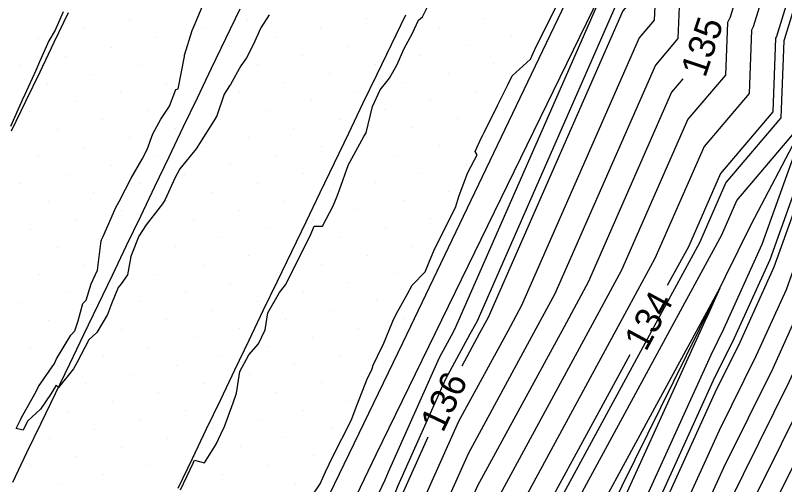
# Model space of a CAD drawing. Extents: x 2354170 to 2357230, y 866100 to 868290.
# Drawn here: x 2355404.3 to 2355462.9, y 866614.6 to 866650.4 of the extents above; entities that cross this region are included whole.
import ezdxf

# ---------------------------------------------------------------- set-up
doc = ezdxf.new("R2010")
doc.units = 0
for name, color, linetype in [('Default', 7, 'Continuous'), ('DTM Contours Major', 7, 'Continuous'), ('DTM Contours Major Text', 7, 'Continuous'), ('DTM Contours Minor', 7, 'Continuous'), ('Exist DTM Breakline', 7, 'Continuous'), ('Exist DTM Scan Elevation Point', 7, 'Continuous'), ('Exist Roads EOP', 7, 'Continuous'), ('PH Exist DTM Breakline', 7, 'Continuous')]:
    doc.layers.add(name, color=color, linetype=linetype)

msp = doc.modelspace()

# ---------------------------------------------------------------- linework, layer by layer
at = {"layer": 'Default'}
for points in [[(2355503.435, 866734.935), (2355495.163, 866717.54), (2355495.071, 866717.327), (2355489.333, 866705.496), (2355485.801, 866699.7), (2355485.351, 866698.961), (2355475.753, 866679.343), (2355474.02, 866674.918), (2355465.852, 866662.142), (2355462.157, 866654.832), (2355460.511, 866649.49), (2355460.38, 866649.232), (2355460.197, 866644.41), (2355456.778, 866640.382), (2355453.027, 866631.837), (2355450.389, 866626.974), (2355440.973, 866609.615), (2355439.49, 866606.291), (2355437.468, 866601.458), (2355433.274, 866592.65), (2355424.806, 866571.951)], [(2355500.972, 866733.946), (2355493.766, 866718.795), (2355493.627, 866718.472), (2355488.626, 866708.159), (2355483.423, 866699.622), (2355482.76, 866698.534), (2355474.728, 866682.115), (2355472.278, 866675.861), (2355465.321, 866664.978), (2355460.122, 866654.693), (2355458.747, 866650.232), (2355458.543, 866649.831), (2355458.39, 866645.807), (2355455.537, 866642.447), (2355450.486, 866630.939), (2355448.246, 866626.809), (2355440.247, 866612.063), (2355438.362, 866607.839), (2355436.636, 866603.712), (2355431.174, 866592.241), (2355423.936, 866574.547)], [(2355497.706, 866718.698), (2355496.559, 866716.285), (2355496.514, 866716.182), (2355490.041, 866702.832), (2355488.179, 866699.778), (2355487.942, 866699.389), (2355476.779, 866676.571), (2355475.762, 866673.975), (2355466.384, 866659.306), (2355464.193, 866654.971), (2355462.275, 866648.748), (2355462.217, 866648.634), (2355462.004, 866643.012), (2355458.018, 866638.317), (2355455.568, 866632.734), (2355453.962, 866629.774)], [(2355430.551, 866568.321), (2355442.375, 866586.643), (2355446.603, 866595.447), (2355449.35, 866599.876), (2355457.936, 866618.764), (2355460.762, 866624.471), (2355463.031, 866629.482), (2355465.305, 866635.838), (2355468.489, 866642.248), (2355471.337, 866645.855), (2355474.446, 866651.168), (2355477.316, 866656.591), (2355482.596, 866671.211), (2355484.906, 866676.335), (2355493.664, 866696.275), (2355493.789, 866696.51), (2355497.503, 866703.485), (2355502.389, 866714.701)], [(2355482.318, 866713.105), (2355473.911, 866699.31), (2355472.396, 866696.824), (2355470.625, 866693.205), (2355465.31, 866679.633), (2355463.194, 866676.323), (2355451.979, 866654.138), (2355451.69, 866653.199), (2355451.194, 866652.225), (2355451.162, 866651.397), (2355450.575, 866650.706), (2355440.324, 866627.349), (2355439.672, 866626.147), (2355438.31, 866623.637)], [(2355440.24, 866570.383), (2355444.984, 866577.735), (2355454.328, 866597.19), (2355455.523, 866599.118), (2355459.259, 866607.336), (2355465.79, 866620.528), (2355466.74, 866622.627), (2355467.693, 866625.29), (2355476.872, 866643.769), (2355477.996, 866645.192), (2355479.222, 866647.288), (2355488.028, 866663.921), (2355489.809, 866668.853), (2355495.939, 866682.45), (2355499.028, 866689.481), (2355499.39, 866690.163), (2355510.131, 866710.335)], [(2355437.818, 866569.868), (2355444.332, 866579.962), (2355452.397, 866596.754), (2355453.98, 866599.307), (2355458.928, 866610.193), (2355464.533, 866621.514), (2355465.813, 866624.341), (2355467.096, 866627.927), (2355474.777, 866643.389), (2355476.331, 866645.358), (2355478.028, 866648.258), (2355485.35, 866662.089), (2355488.006, 866669.443), (2355493.181, 866680.921), (2355497.687, 866691.18), (2355497.99, 866691.749), (2355506.974, 866708.623)], [(2355432.973, 866568.836), (2355443.028, 866584.416), (2355448.534, 866595.883), (2355450.893, 866599.687), (2355458.267, 866615.907), (2355462.019, 866623.485), (2355463.958, 866627.768), (2355465.902, 866633.201), (2355470.585, 866642.628), (2355473.002, 866645.689), (2355475.64, 866650.198), (2355479.994, 866658.423), (2355484.399, 866670.622), (2355487.664, 866677.864), (2355495.005, 866694.576), (2355495.19, 866694.923), (2355500.66, 866705.198)], [(2355442.425, 866604.719), (2355454.676, 866627.305), (2355458.108, 866633.632), (2355459.259, 866636.252), (2355463.811, 866641.615), (2355463.9, 866643.959), (2355465.247, 866647.42), (2355464.763, 866650.353), (2355466.229, 866655.11)], [(2355406.098, 866559.438), (2355417.628, 866583.915), (2355417.828, 866583.844), (2355419.582, 866587.53), (2355420.67, 866590.191), (2355432.475, 866614.982), (2355432.724, 866615.578), (2355436.618, 866624.304), (2355437.528, 866625.982), (2355437.783, 866626.452), (2355449.335, 866652.771)], [(2355426.069, 866612.496), (2355427.522, 866614.677), (2355427.934, 866615.572), (2355428.505, 866616.762), (2355429.886, 866619.503), (2355430.315, 866620.629), (2355431.147, 866622.717), (2355431.475, 866623.361), (2355431.572, 866623.721), (2355432.237, 866625.088), (2355432.326, 866625.269), (2355433.059, 866627.06), (2355433.321, 866627.608), (2355434.167, 866629.09), (2355434.537, 866629.801), (2355435.527, 866630.82), (2355435.806, 866631.519), (2355436.235, 866632.549), (2355437.839, 866635.733), (2355438.121, 866636.639), (2355438.783, 866638.38), (2355439.486, 866639.746), (2355439.333, 866639.984), (2355439.829, 866641.067), (2355439.909, 866641.235), (2355440.017, 866641.448), (2355441.031, 866643.491), (2355441.826, 866645.082), (2355442.151, 866645.747), (2355443.543, 866647.026), (2355443.751, 866647.472), (2355444.023, 866648.094), (2355446.065, 866652.154)], [(2355469.261, 866652.374), (2355467.119, 866646.636), (2355464.949, 866642.313), (2355464.297, 866641.488), (2355464.111, 866641.112), (2355461.176, 866632.91), (2355458.248, 866626.443), (2355457.275, 866624.478), (2355446.264, 866600.255), (2355442.741, 866594.575), (2355441.071, 866591.097), (2355428.598, 866571.769), (2355437.475, 866593.47), (2355439.132, 866596.95), (2355441.745, 866603.195), (2355442.425, 866604.719)], [(2355453.031, 866651.627), (2355452.969, 866650), (2355451.816, 866648.641), (2355442.864, 866628.247), (2355441.815, 866626.312), (2355438.07, 866619.408), (2355434.979, 866612.482), (2355434.139, 866610.474), (2355424.872, 866591.011), (2355421.323, 866582.337), (2355420.022, 866579.603), (2355419.375, 866579.833), (2355410.786, 866561.6)], [(2355454.868, 866651.028), (2355454.776, 866648.602), (2355453.056, 866646.576), (2355445.405, 866629.144), (2355443.959, 866626.478), (2355438.796, 866616.96), (2355436.107, 866610.935), (2355434.971, 866608.22), (2355426.972, 866591.421), (2355422.194, 866579.741), (2355421.12, 866577.482), (2355420.248, 866577.792), (2355413.13, 866562.681)], [(2355416.908, 866614.209), (2355417.864, 866616.25), (2355417.951, 866616.481), (2355418.727, 866616.28), (2355419.601, 866617.682), (2355419.963, 866618.46), (2355420.256, 866619.04), (2355420.905, 866620.834), (2355421.159, 866621.576), (2355421.413, 866623.225), (2355422.104, 866624.494), (2355422.838, 866625.338), (2355423.344, 866626.412), (2355423.54, 866627.707), (2355424.441, 866629.246), (2355424.886, 866629.842), (2355425.652, 866631.319), (2355426.014, 866632.063), (2355426.803, 866633.604), (2355427.085, 866634.311), (2355427.714, 866634.315), (2355428.528, 866635.857), (2355428.818, 866636.582), (2355429.016, 866637.061), (2355429.7, 866638.997), (2355429.8, 866639.167), (2355430.864, 866641.128), (2355431.03, 866641.416), (2355431.519, 866643.417), (2355432.109, 866644.686), (2355432.814, 866645.57), (2355433.398, 866646.632), (2355433.893, 866647.792), (2355434.553, 866649.011), (2355435.023, 866650.002), (2355435.334, 866650.257), (2355435.722, 866651.055)], [(2355407.958, 866650.636), (2355407.351, 866649.237), (2355406.862, 866648.428), (2355406.165, 866646.816), (2355405.873, 866646.171), (2355405.037, 866644.341), (2355404.843, 866643.913), (2355403.951, 866641.9)], [(2355427.648, 866562.22), (2355427.824, 866563.789), (2355427.645, 866563.838), (2355427.433, 866564.102), (2355427.937, 866564.167), (2355428.799, 866565.489), (2355429.252, 866566.439), (2355428.129, 866567.805), (2355441.723, 866588.87), (2355444.672, 866595.011), (2355447.807, 866600.066), (2355457.606, 866621.621), (2355459.505, 866625.457), (2355462.104, 866631.196), (2355464.708, 866638.475), (2355466.393, 866641.868), (2355469.672, 866646.021), (2355471.738, 866649.552)], [(2355455.158, 866645.526), (2355454.297, 866644.511), (2355447.946, 866630.042), (2355446.102, 866626.643), (2355439.521, 866614.511), (2355437.234, 866609.387), (2355435.803, 866605.966), (2355429.073, 866591.831), (2355423.065, 866577.144), (2355422.217, 866575.362), (2355421.121, 866575.751), (2355415.474, 866563.762), (2355415.173, 866562.215), (2355415.434, 866561.342), (2355413.148, 866556.363)], [(2355430.762, 866556.501), (2355432.936, 866561.068), (2355433.109, 866562.61), (2355433.678, 866563.484), (2355436.08, 866568.52), (2355435.396, 866569.352), (2355443.68, 866582.189), (2355450.465, 866596.319), (2355452.437, 866599.497), (2355458.598, 866613.05), (2355463.276, 866622.499), (2355464.886, 866626.055), (2355466.499, 866630.564), (2355472.681, 866643.008), (2355474.527, 866645.347)], [(2355443.151, 866602.271), (2355456.82, 866627.47), (2355457.969, 866629.588), (2355456.991, 866627.429), (2355456.944, 866627.335), (2355444.721, 866600.445), (2355440.81, 866594.139), (2355440.419, 866593.324), (2355437.495, 866588.794), (2355439.576, 866593.88), (2355439.964, 866594.696), (2355442.873, 866601.647), (2355443.151, 866602.271)], [(2355451.101, 866624.5), (2355441.699, 866607.167), (2355440.617, 866604.743), (2355438.3, 866599.204), (2355435.375, 866593.06), (2355425.677, 866569.354), (2355425.509, 866569), (2355423.741, 866569.627), (2355422.506, 866567.006), (2355422.017, 866564.496), (2355422.441, 866563.08), (2355415.007, 866546.886), (2355414.393, 866545.584), (2355409.305, 866536.119)], [(2355435.724, 866618.227), (2355433.851, 866614.03), (2355433.307, 866612.728), (2355422.771, 866590.601), (2355420.453, 866584.934), (2355418.925, 866581.723), (2355418.501, 866581.874), (2355408.442, 866560.519), (2355408.328, 866559.934), (2355408.427, 866559.604), (2355406.694, 866555.828), (2355402.476, 866546.886), (2355399.745, 866541.805), (2355392.458, 866528.692)]]:
    msp.add_lwpolyline(points, dxfattribs=at)
at = {"layer": 'DTM Contours Major'}
for points in [[(2355455.158, 866645.526), (2355454.297, 866644.511), (2355447.946, 866630.042), (2355446.102, 866626.643), (2355439.521, 866614.511), (2355437.234, 866609.387), (2355435.803, 866605.966), (2355429.073, 866591.831), (2355423.065, 866577.144), (2355422.217, 866575.362), (2355421.121, 866575.751), (2355415.474, 866563.762), (2355415.173, 866562.215), (2355415.434, 866561.342), (2355413.148, 866556.363)], [(2355430.762, 866556.501), (2355432.936, 866561.068), (2355433.109, 866562.61), (2355433.678, 866563.484), (2355436.08, 866568.52), (2355435.396, 866569.352), (2355443.68, 866582.189), (2355450.465, 866596.319), (2355452.437, 866599.497), (2355458.598, 866613.05), (2355463.276, 866622.499), (2355464.886, 866626.055), (2355466.499, 866630.564), (2355472.681, 866643.008), (2355474.527, 866645.347)]]:
    msp.add_lwpolyline(points, dxfattribs=at)
at = {"layer": 'DTM Contours Minor'}
for points in [[(2355428.649, 866604.28), (2355433.029, 866613.479), (2355433.476, 866614.546), (2355437.102, 866622.672), (2355438.957, 866626.092), (2355439.477, 866627.05), (2355450.162, 866651.394), (2355450.56, 866651.863), (2355450.581, 866652.425), (2355451.102, 866653.447), (2355451.301, 866654.091), (2355463.016, 866677.268), (2355464.73, 866679.948), (2355470.284, 866694.129), (2355471.533, 866696.682), (2355473.118, 866699.283), (2355485.56, 866719.7), (2355487.371, 866723.435), (2355487.716, 866724.232), (2355490.298, 866729.662), (2355499.638, 866751.439), (2355500.106, 866752.715)], [(2355488.549, 866699.006), (2355477.121, 866675.646), (2355476.343, 866673.661), (2355466.561, 866658.361), (2355464.871, 866655.018), (2355462.863, 866648.5), (2355462.83, 866648.434), (2355462.606, 866642.546), (2355458.432, 866637.629), (2355456.415, 866633.033), (2355453.247, 866627.195), (2355441.941, 866606.351), (2355440.993, 866604.227), (2355438.577, 866598.452), (2355436.075, 866593.197), (2355425.967, 866568.489)], [(2355427.322, 866567.633), (2355441.506, 866589.612), (2355444.029, 866594.866), (2355447.293, 866600.129), (2355457.496, 866622.573), (2355459.086, 866625.786), (2355461.794, 866631.767), (2355464.509, 866639.354), (2355465.695, 866641.741), (2355469.117, 866646.076), (2355472.853, 866652.462), (2355473.745, 866654.147), (2355480.018, 866671.519)], [(2355423.636, 866650.398), (2355423.011, 866649.417), (2355422.422, 866648.121), (2355421.923, 866647.139), (2355421.494, 866646.513), (2355420.695, 866645.095), (2355420.616, 866645.006), (2355420.233, 866644.369), (2355419.671, 866642.714), (2355419.427, 866642.321), (2355418.348, 866640.595), (2355418.09, 866640.2), (2355416.844, 866638.675), (2355416.468, 866637.957), (2355415.719, 866636.328), (2355415.528, 866636.008), (2355414.273, 866634.398), (2355413.728, 866633.539), (2355413.197, 866632.195), (2355413.115, 866631.984), (2355412.86, 866630.586), (2355412.37, 866629.919), (2355412.156, 866629.621), (2355411.637, 866628.385), (2355411.327, 866627.579), (2355410.516, 866626.194), (2355409.907, 866625.643), (2355409.038, 866623.931), (2355408.758, 866623.423), (2355407.597, 866622.002), (2355407.432, 866622.179), (2355407.057, 866621.559), (2355406.239, 866620.362), (2355405.244, 866619.44), (2355404.921, 866618.76), (2355404.394, 866618.89), (2355404.716, 866619.555), (2355404.765, 866619.662), (2355405.933, 866621.747), (2355406.076, 866622.081), (2355407.293, 866623.845), (2355407.448, 866624.205), (2355408.552, 866626.01), (2355408.855, 866626.332), (2355409.112, 866627.098), (2355409.467, 866628.402), (2355409.708, 866628.659), (2355410.082, 866629.915), (2355410.587, 866630.96), (2355410.854, 866633.185), (2355410.925, 866633.376), (2355410.946, 866633.419), (2355410.972, 866633.475), (2355411.983, 866635.73), (2355412.225, 866636.184), (2355413.131, 866637.968), (2355413.984, 866639.412), (2355414.358, 866640.154), (2355414.785, 866641.329), (2355415.402, 866642.461), (2355416.065, 866643.444), (2355416.545, 866644.703), (2355416.706, 866644.776), (2355417.195, 866647.235), (2355417.206, 866647.268), (2355417.211, 866647.323), (2355417.784, 866649.206), (2355418.004, 866649.732), (2355418.618, 866651.18)]]:
    msp.add_lwpolyline(points, dxfattribs=at)
at = {"layer": 'Exist DTM Breakline'}
for points in [[(2355404.118, 866614.795), (2355405.205, 866617.047), (2355406.292, 866619.298), (2355407.379, 866621.549), (2355408.462, 866623.802), (2355409.545, 866626.056), (2355410.627, 866628.31), (2355411.709, 866630.563), (2355412.789, 866632.818), (2355413.868, 866635.073), (2355414.948, 866637.328), (2355416.028, 866639.582), (2355417.108, 866641.837), (2355418.188, 866644.092), (2355419.268, 866646.346), (2355420.348, 866648.601), (2355421.428, 866650.856)], [(2355404.034, 866641.561), (2355405.116, 866643.815), (2355406.199, 866646.068), (2355407.282, 866648.321), (2355408.365, 866650.574)], [(2355434.018, 866650.371), (2355432.93, 866648.12), (2355431.843, 866645.869), (2355430.759, 866643.616), (2355429.677, 866641.362), (2355428.596, 866639.108), (2355427.515, 866636.854), (2355426.43, 866634.602), (2355425.345, 866632.35), (2355424.259, 866630.098), (2355423.173, 866627.846), (2355422.091, 866625.592), (2355421.012, 866623.337), (2355419.933, 866621.082), (2355418.854, 866618.827), (2355417.773, 866616.572), (2355416.691, 866614.319)]]:
    msp.add_lwpolyline(points, dxfattribs=at)
at = {"layer": 'Exist DTM Scan Elevation Point'}
for p, q in [((2355413.011, 866650.038), (2355413.011, 866650.038)), ((2355422.025, 866650.07), (2355422.025, 866650.07)), ((2355431.039, 866650.101), (2355431.039, 866650.101)), ((2355440.053, 866650.133), (2355440.053, 866650.133)), ((2355409.547, 866649.332), (2355409.547, 866649.332)), ((2355418.561, 866649.364), (2355418.561, 866649.364)), ((2355427.574, 866649.396), (2355427.574, 866649.396)), ((2355436.588, 866649.427), (2355436.588, 866649.427)), ((2355406.082, 866648.627), (2355406.082, 866648.627)), ((2355415.096, 866648.658), (2355415.096, 866648.658)), ((2355424.11, 866648.69), (2355424.11, 866648.69)), ((2355433.124, 866648.722), (2355433.124, 866648.722)), ((2355442.138, 866648.753), (2355442.138, 866648.753)), ((2355411.632, 866647.953), (2355411.632, 866647.953)), ((2355420.646, 866647.985), (2355420.646, 866647.985)), ((2355429.659, 866648.016), (2355429.659, 866648.016)), ((2355438.673, 866648.048), (2355438.673, 866648.048)), ((2355417.181, 866647.279), (2355417.181, 866647.279)), ((2355426.195, 866647.311), (2355426.195, 866647.311)), ((2355435.209, 866647.342), (2355435.209, 866647.342)), ((2355408.167, 866647.247), (2355408.167, 866647.247)), ((2355404.703, 866646.542), (2355404.703, 866646.542)), ((2355413.717, 866646.573), (2355413.717, 866646.573)), ((2355422.731, 866646.605), (2355422.731, 866646.605)), ((2355431.744, 866646.637), (2355431.744, 866646.637)), ((2355440.758, 866646.668), (2355440.758, 866646.668)), ((2355410.252, 866645.868), (2355410.252, 866645.868)), ((2355419.266, 866645.9), (2355419.266, 866645.9)), ((2355428.28, 866645.931), (2355428.28, 866645.931)), ((2355437.294, 866645.963), (2355437.294, 866645.963)), ((2355406.788, 866645.162), (2355406.788, 866645.162)), ((2355415.802, 866645.194), (2355415.802, 866645.194)), ((2355424.816, 866645.226), (2355424.816, 866645.226)), ((2355433.829, 866645.257), (2355433.829, 866645.257)), ((2355442.843, 866645.289), (2355442.843, 866645.289)), ((2355412.337, 866644.488), (2355412.337, 866644.488)), ((2355421.351, 866644.52), (2355421.351, 866644.52)), ((2355430.365, 866644.552), (2355430.365, 866644.552)), ((2355439.379, 866644.583), (2355439.379, 866644.583)), ((2355408.873, 866643.783), (2355408.873, 866643.783)), ((2355417.887, 866643.815), (2355417.887, 866643.815)), ((2355426.901, 866643.846), (2355426.901, 866643.846)), ((2355435.914, 866643.878), (2355435.914, 866643.878)), ((2355432.45, 866643.172), (2355432.45, 866643.172)), ((2355441.464, 866643.204), (2355441.464, 866643.204)), ((2355405.409, 866643.077), (2355405.409, 866643.077)), ((2355414.422, 866643.109), (2355414.422, 866643.109)), ((2355423.436, 866643.141), (2355423.436, 866643.141)), ((2355410.958, 866642.403), (2355410.958, 866642.403)), ((2355419.972, 866642.435), (2355419.972, 866642.435)), ((2355428.986, 866642.467), (2355428.986, 866642.467)), ((2355437.999, 866642.498), (2355437.999, 866642.498)), ((2355407.494, 866641.698), (2355407.494, 866641.698)), ((2355416.507, 866641.73), (2355416.507, 866641.73)), ((2355425.521, 866641.761), (2355425.521, 866641.761)), ((2355434.535, 866641.793), (2355434.535, 866641.793)), ((2355413.043, 866641.024), (2355413.043, 866641.024)), ((2355422.057, 866641.056), (2355422.057, 866641.056)), ((2355431.071, 866641.087), (2355431.071, 866641.087)), ((2355440.084, 866641.119), (2355440.084, 866641.119)), ((2355409.579, 866640.318), (2355409.579, 866640.318)), ((2355418.592, 866640.35), (2355418.592, 866640.35)), ((2355427.606, 866640.382), (2355427.606, 866640.382)), ((2355436.62, 866640.414), (2355436.62, 866640.414)), ((2355415.128, 866639.645), (2355415.128, 866639.645)), ((2355424.142, 866639.676), (2355424.142, 866639.676)), ((2355433.156, 866639.708), (2355433.156, 866639.708)), ((2355406.114, 866639.613), (2355406.114, 866639.613)), ((2355411.664, 866638.939), (2355411.664, 866638.939)), ((2355420.677, 866638.971), (2355420.677, 866638.971)), ((2355429.691, 866639.002), (2355429.691, 866639.002)), ((2355438.705, 866639.034), (2355438.705, 866639.034)), ((2355408.199, 866638.233), (2355408.199, 866638.233)), ((2355417.213, 866638.265), (2355417.213, 866638.265)), ((2355426.227, 866638.297), (2355426.227, 866638.297)), ((2355435.241, 866638.329), (2355435.241, 866638.329)), ((2355404.735, 866637.528), (2355404.735, 866637.528)), ((2355413.748, 866637.56), (2355413.748, 866637.56)), ((2355422.762, 866637.591), (2355422.762, 866637.591)), ((2355431.776, 866637.623), (2355431.776, 866637.623)), ((2355410.284, 866636.854), (2355410.284, 866636.854)), ((2355419.298, 866636.886), (2355419.298, 866636.886)), ((2355428.312, 866636.917), (2355428.312, 866636.917)), ((2355437.326, 866636.949), (2355437.326, 866636.949)), ((2355406.82, 866636.148), (2355406.82, 866636.148)), ((2355415.833, 866636.18), (2355415.833, 866636.18)), ((2355424.847, 866636.212), (2355424.847, 866636.212)), ((2355433.861, 866636.244), (2355433.861, 866636.244)), ((2355412.369, 866635.475), (2355412.369, 866635.475)), ((2355421.383, 866635.506), (2355421.383, 866635.506)), ((2355430.397, 866635.538), (2355430.397, 866635.538)), ((2355408.905, 866634.769), (2355408.905, 866634.769)), ((2355417.918, 866634.801), (2355417.918, 866634.801)), ((2355426.932, 866634.832), (2355426.932, 866634.832)), ((2355435.946, 866634.864), (2355435.946, 866634.864)), ((2355405.44, 866634.064), (2355405.44, 866634.064)), ((2355414.454, 866634.095), (2355414.454, 866634.095)), ((2355423.468, 866634.127), (2355423.468, 866634.127)), ((2355432.482, 866634.159), (2355432.482, 866634.159)), ((2355410.99, 866633.39), (2355410.99, 866633.39)), ((2355420.003, 866633.421), (2355420.003, 866633.421)), ((2355429.017, 866633.453), (2355429.017, 866633.453)), ((2355407.525, 866632.684), (2355407.525, 866632.684)), ((2355416.539, 866632.716), (2355416.539, 866632.716)), ((2355434.567, 866632.779), (2355434.567, 866632.779)), ((2355422.088, 866632.042), (2355422.088, 866632.042)), ((2355431.102, 866632.074), (2355431.102, 866632.074)), ((2355413.075, 866632.01), (2355413.075, 866632.01)), ((2355409.61, 866631.305), (2355409.61, 866631.305)), ((2355418.624, 866631.336), (2355418.624, 866631.336)), ((2355427.638, 866631.368), (2355427.638, 866631.368)), ((2355406.146, 866630.599), (2355406.146, 866630.599)), ((2355415.16, 866630.631), (2355415.16, 866630.631)), ((2355424.173, 866630.662), (2355424.173, 866630.662)), ((2355433.187, 866630.694), (2355433.187, 866630.694)), ((2355411.695, 866629.925), (2355411.695, 866629.925)), ((2355420.709, 866629.957), (2355420.709, 866629.957)), ((2355429.723, 866629.989), (2355429.723, 866629.989)), ((2355408.231, 866629.22), (2355408.231, 866629.22)), ((2355417.245, 866629.251), (2355417.245, 866629.251)), ((2355426.258, 866629.283), (2355426.258, 866629.283)), ((2355435.272, 866629.315), (2355435.272, 866629.315)), ((2355404.766, 866628.514), (2355404.766, 866628.514)), ((2355413.78, 866628.546), (2355413.78, 866628.546)), ((2355422.794, 866628.577), (2355422.794, 866628.577)), ((2355431.808, 866628.609), (2355431.808, 866628.609)), ((2355410.316, 866627.84), (2355410.316, 866627.84)), ((2355419.33, 866627.872), (2355419.33, 866627.872)), ((2355428.343, 866627.904), (2355428.343, 866627.904)), ((2355406.851, 866627.135), (2355406.851, 866627.135)), ((2355415.865, 866627.166), (2355415.865, 866627.166)), ((2355424.879, 866627.198), (2355424.879, 866627.198)), ((2355433.893, 866627.23), (2355433.893, 866627.23)), ((2355412.401, 866626.461), (2355412.401, 866626.461)), ((2355421.415, 866626.492), (2355421.415, 866626.492)), ((2355430.428, 866626.524), (2355430.428, 866626.524)), ((2355408.936, 866625.755), (2355408.936, 866625.755)), ((2355417.95, 866625.787), (2355417.95, 866625.787)), ((2355426.964, 866625.819), (2355426.964, 866625.819)), ((2355405.472, 866625.05), (2355405.472, 866625.05)), ((2355414.486, 866625.081), (2355414.486, 866625.081)), ((2355423.5, 866625.113), (2355423.5, 866625.113)), ((2355432.513, 866625.145), (2355432.513, 866625.145)), ((2355429.049, 866624.439), (2355429.049, 866624.439)), ((2355411.021, 866624.376), (2355411.021, 866624.376)), ((2355420.035, 866624.407), (2355420.035, 866624.407)), ((2355407.557, 866623.67), (2355407.557, 866623.67)), ((2355416.571, 866623.702), (2355416.571, 866623.702)), ((2355425.585, 866623.734), (2355425.585, 866623.734)), ((2355413.106, 866622.996), (2355413.106, 866622.996)), ((2355422.12, 866623.028), (2355422.12, 866623.028)), ((2355431.134, 866623.06), (2355431.134, 866623.06)), ((2355409.642, 866622.291), (2355409.642, 866622.291)), ((2355418.656, 866622.323), (2355418.656, 866622.323)), ((2355427.67, 866622.354), (2355427.67, 866622.354)), ((2355406.177, 866621.585), (2355406.177, 866621.585)), ((2355415.191, 866621.617), (2355415.191, 866621.617)), ((2355424.205, 866621.649), (2355424.205, 866621.649)), ((2355411.727, 866620.911), (2355411.727, 866620.911)), ((2355420.741, 866620.943), (2355420.741, 866620.943)), ((2355429.755, 866620.975), (2355429.755, 866620.975)), ((2355408.262, 866620.206), (2355408.262, 866620.206)), ((2355417.276, 866620.238), (2355417.276, 866620.238)), ((2355426.29, 866620.269), (2355426.29, 866620.269)), ((2355404.798, 866619.5), (2355404.798, 866619.5)), ((2355413.812, 866619.532), (2355413.812, 866619.532)), ((2355422.826, 866619.564), (2355422.826, 866619.564)), ((2355410.347, 866618.826), (2355410.347, 866618.826)), ((2355419.361, 866618.858), (2355419.361, 866618.858)), ((2355428.375, 866618.89), (2355428.375, 866618.89)), ((2355406.883, 866618.121), (2355406.883, 866618.121)), ((2355415.897, 866618.153), (2355415.897, 866618.153)), ((2355424.911, 866618.184), (2355424.911, 866618.184)), ((2355412.432, 866617.447), (2355412.432, 866617.447)), ((2355421.446, 866617.479), (2355421.446, 866617.479)), ((2355426.996, 866616.805), (2355426.996, 866616.805)), ((2355408.968, 866616.741), (2355408.968, 866616.741)), ((2355417.982, 866616.773), (2355417.982, 866616.773)), ((2355405.504, 866616.036), (2355405.504, 866616.036)), ((2355414.517, 866616.068), (2355414.517, 866616.068)), ((2355423.531, 866616.099), (2355423.531, 866616.099)), ((2355411.053, 866615.362), (2355411.053, 866615.362)), ((2355420.067, 866615.394), (2355420.067, 866615.394)), ((2355407.589, 866614.656), (2355407.589, 866614.656)), ((2355416.602, 866614.688), (2355416.602, 866614.688)), ((2355425.616, 866614.72), (2355425.616, 866614.72))]:
    msp.add_line(p, q, dxfattribs=at)
at = {"layer": 'Exist Roads EOP'}
msp.add_lwpolyline([(2355407.786, 866571.417), (2355410.38, 866576.827), (2355412.976, 866582.236), (2355415.575, 866587.644), (2355418.179, 866593.05), (2355420.788, 866598.452), (2355423.403, 866603.853), (2355426.019, 866609.253), (2355428.634, 866614.653), (2355431.244, 866620.055), (2355433.849, 866625.46), (2355436.445, 866630.869), (2355439.035, 866636.281), (2355441.622, 866641.696), (2355444.205, 866647.111), (2355446.787, 866652.527)], dxfattribs=at)
at = {"layer": 'PH Exist DTM Breakline'}
for points in [[(2355462.264, 866681.282), (2355449.29, 866652.845), (2355431.772, 866616.884), (2355416.85, 866585.734), (2355398.908, 866547.275), (2355381.513, 866510.255), (2355362.049, 866469.228), (2355342.769, 866429.753), (2355321.636, 866386.842), (2355298.704, 866337.728), (2355276.341, 866292.909), (2355263.024, 866269.789)], [(2355426.326, 866567.421), (2355443.653, 866600.576), (2355460.356, 866634.426), (2355464.036, 866641.441), (2355463.673, 866648.16), (2355467.159, 866655.174), (2355469.374, 866654.373), (2355472.135, 866653.045), (2355468.907, 866646.097), (2355466.55, 866646.807)]]:
    msp.add_lwpolyline(points, dxfattribs=at)

# ---------------------------------------------------------------- texts
at = {"layer": 'Default'}
for s, rotation, p in [('135', 71.53996, (2355456.851, 866645.557)), ('134', 61.52289, (2355452.341, 866624.688)), ('136', 64.45515, (2355436.882, 866618.511))]:
    msp.add_text(s, height=2, rotation=rotation, dxfattribs=at).set_placement(p)
at = {"layer": 'DTM Contours Major Text'}
msp.add_text('135', height=2, rotation=71.53996, dxfattribs=at).set_placement((2355456.851, 866645.557))

doc.saveas('drawing.dxf')
